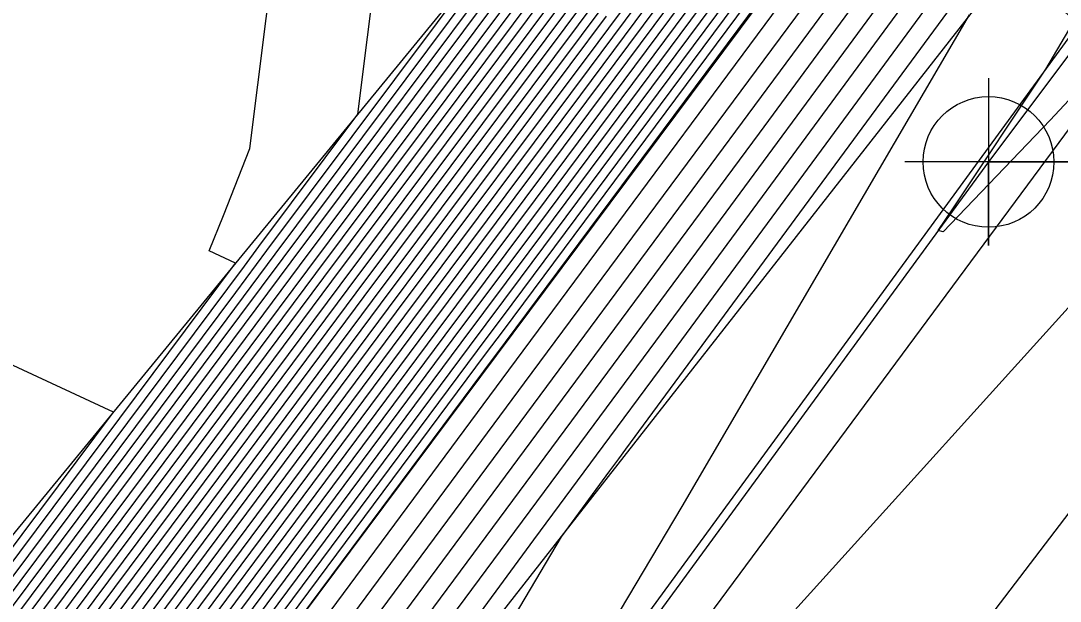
# Model space of a CAD drawing. Extents: x 2188792 to 2191981, y 386090 to 389710.
# Drawn here: x 2190666.61 to 2190703.88, y 388403.04 to 388423.85 of the extents above; entities that cross this region are included whole.
import ezdxf

# ---------------------------------------------------------------- set-up
doc = ezdxf.new("R2010")
doc.units = 0
for name, color, linetype in [('DTM Contours Major', 7, 'Continuous'), ('DTM Contours Minor', 7, 'Continuous'), ('Exist DTM Breakline', 7, 'Continuous'), ('Exist DTM Breakline Cogo Point CELL', 7, 'Continuous'), ('Exist Roads EOP', 7, 'Continuous'), ('Exist Roads EOP Cogo Point CELL', 7, 'Continuous'), ('Exist Roads EOT', 7, 'Continuous')]:
    doc.layers.add(name, color=color, linetype=linetype)

msp = doc.modelspace()

# ---------------------------------------------------------------- linework, layer by layer
at = {"layer": 'DTM Contours Major'}
for points in [[(2190568.798, 388266.353), (2190583.416, 388291.496), (2190583.418, 388291.499), (2190583.463, 388291.548), (2190591.567, 388301.461), (2190599.313, 388311.319), (2190609.295, 388325.595), (2190610.489, 388327.204), (2190624.421, 388347.007), (2190639.263, 388367.15), (2190642.16, 388371.198), (2190654.87, 388388.448), (2190657.367, 388391.933), (2190674.632, 388415.056), (2190675.153, 388415.756), (2190678.699, 388420.503), (2190681.482, 388442.694)], [(2190691.003, 388434.343), (2190676.602, 388415.066), (2190673.076, 388410.326), (2190658.796, 388391.202), (2190653.901, 388384.369), (2190643.502, 388370.255), (2190637.801, 388362.288), (2190625.818, 388346.025), (2190614.57, 388330.037), (2190610.468, 388324.509), (2190595.776, 388303.496), (2190593.278, 388300.122), (2190586.046, 388292.232), (2190584.709, 388290.425), (2190572.676, 388269.728)], [(2190695.547, 388432.587), (2190686.376, 388420.26), (2190680.95, 388412.997), (2190668.407, 388396.137), (2190663.084, 388389.008), (2190650.997, 388372.134), (2190647.526, 388367.424), (2190633.415, 388347.702), (2190630.009, 388343.08), (2190626.812, 388338.536), (2190613.987, 388321.249), (2190609.443, 388314.75), (2190596.353, 388297.074), (2190593.932, 388294.432), (2190588.589, 388287.213), (2190584.31, 388279.853), (2190571.718, 388262.612)], [(2190696.694, 388431.508), (2190684.833, 388415.566), (2190682.399, 388412.307), (2190666.851, 388391.407), (2190664.514, 388388.277), (2190650.029, 388368.056), (2190648.868, 388366.48), (2190631.952, 388342.84), (2190631.406, 388342.098), (2190630.893, 388341.369), (2190615.16, 388320.162), (2190613.999, 388318.502), (2190597.378, 388296.058), (2190596.56, 388295.166), (2190589.883, 388286.143), (2190588.188, 388283.228), (2190572.538, 388261.8)], [(2190689.461, 388429.649), (2190678.051, 388414.376), (2190671.52, 388405.597), (2190660.226, 388390.471), (2190652.933, 388380.291), (2190644.843, 388369.311), (2190636.339, 388357.426), (2190627.215, 388345.044), (2190618.651, 388332.87), (2190611.641, 388323.422), (2190600.332, 388307.248), (2190594.303, 388299.106), (2190588.675, 388292.966), (2190586.003, 388289.355), (2190576.554, 388273.103)], [(2190696.685, 388428.311), (2190684.103, 388411.323), (2190668.599, 388390.392), (2190666.256, 388387.2), (2190655.513, 388371.491), (2190651.053, 388364.905), (2190641.692, 388351.197), (2190634.176, 388340.086), (2190625.048, 388328.098), (2190617.834, 388317.792), (2190606.362, 388302.857), (2190599.975, 388293.75), (2190594.416, 388286.92), (2190592.266, 388284.33), (2190587.352, 388278.41), (2190573.783, 388261.57)], [(2190701.291, 388428.556), (2190690.697, 388414.157), (2190686.919, 388409.056), (2190682.263, 388402.77), (2190669.126, 388384.873), (2190667.514, 388382.516), (2190654.089, 388362.691), (2190654.079, 388362.677), (2190653.998, 388362.558), (2190643.053, 388344.887), (2190637.676, 388337.472), (2190626.513, 388321.588), (2190621.703, 388314.492), (2190609.963, 388297.817), (2190604.603, 388289.834), (2190602.03, 388286.4), (2190597.199, 388280.796), (2190592.738, 388274.906), (2190577.545, 388257.994)], [(2190687.918, 388424.954), (2190679.5, 388413.687), (2190669.963, 388400.867), (2190661.655, 388389.74), (2190651.965, 388376.212), (2190646.185, 388368.368), (2190634.877, 388352.564), (2190628.612, 388344.062), (2190622.732, 388335.703), (2190612.814, 388322.336), (2190604.888, 388310.999), (2190595.328, 388298.09), (2190591.303, 388293.699), (2190587.296, 388288.284), (2190580.432, 388276.478), (2190570.899, 388263.425)]]:
    msp.add_lwpolyline(points, dxfattribs=at)
at = {"layer": 'DTM Contours Minor'}
for points in [[(2190571.407, 388303.397), (2190583.344, 388293.67), (2190583.939, 388293.379), (2190590.892, 388301.886), (2190603.941, 388318.49), (2190609.061, 388325.813), (2190609.673, 388326.638), (2190624.141, 388347.204), (2190639.556, 388368.123), (2190641.892, 388371.387), (2190655.063, 388389.263), (2190657.081, 388392.08), (2190674.316, 388415.163), (2190673.371, 388415.602), (2190673.878, 388416.875), (2190674.831, 388419.267), (2190678.042, 388444.871)], [(2190571.125, 388268.378), (2190584.192, 388290.854), (2190584.995, 388291.939), (2190592.868, 388300.528), (2190593.954, 388301.995), (2190609.999, 388324.943), (2190612.938, 388328.904), (2190625.259, 388346.418), (2190638.386, 388364.233), (2190642.965, 388370.632), (2190654.289, 388386.001), (2190658.224, 388391.495), (2190673.698, 388412.218), (2190676.022, 388415.342), (2190691.62, 388436.221)], [(2190571.9, 388269.053), (2190584.45, 388290.639), (2190585.521, 388292.086), (2190593.073, 388300.325), (2190594.865, 388302.746), (2190610.233, 388324.726), (2190613.754, 388329.471), (2190625.538, 388346.222), (2190638.094, 388363.261), (2190643.233, 388370.444), (2190654.095, 388385.185), (2190658.51, 388391.348), (2190673.387, 388411.272), (2190676.312, 388415.204), (2190691.312, 388435.282)], [(2190694.858, 388433.235), (2190687.301, 388423.077), (2190680.08, 388413.411), (2190669.341, 388398.975), (2190662.227, 388389.447), (2190651.578, 388374.581), (2190646.721, 388367.99), (2190634.292, 388350.619), (2190629.171, 388343.669), (2190624.364, 388336.837), (2190613.283, 388321.901), (2190606.71, 388312.5), (2190595.738, 388297.683), (2190592.355, 388293.992), (2190587.813, 388287.856), (2190581.983, 388277.828), (2190571.226, 388263.1)], [(2190690.695, 388433.404), (2190676.892, 388414.928), (2190672.764, 388409.38), (2190659.082, 388391.056), (2190653.708, 388383.554), (2190643.77, 388370.066), (2190637.509, 388361.316), (2190626.097, 388345.829), (2190615.386, 388330.604), (2190610.703, 388324.291), (2190596.688, 388304.246), (2190593.483, 388299.919), (2190586.572, 388292.379), (2190584.968, 388290.211), (2190573.452, 388270.403)], [(2190695.088, 388433.019), (2190686.993, 388422.138), (2190680.37, 388413.273), (2190669.03, 388398.029), (2190662.513, 388389.301), (2190651.384, 388373.765), (2190646.99, 388367.801), (2190633.999, 388349.647), (2190629.45, 388343.473), (2190625.18, 388337.403), (2190613.518, 388321.684), (2190607.621, 388313.25), (2190595.943, 388297.48), (2190592.881, 388294.139), (2190588.072, 388287.642), (2190582.759, 388278.503), (2190571.39, 388262.937)], [(2190695.317, 388432.803), (2190686.684, 388421.199), (2190680.66, 388413.135), (2190668.719, 388397.083), (2190662.799, 388389.155), (2190651.19, 388372.95), (2190647.258, 388367.613), (2190633.707, 388348.674), (2190629.73, 388343.276), (2190625.996, 388337.97), (2190613.752, 388321.466), (2190608.532, 388314), (2190596.148, 388297.277), (2190593.406, 388294.286), (2190588.331, 388287.427), (2190583.535, 388279.178), (2190571.554, 388262.775)], [(2190695.776, 388432.372), (2190686.067, 388419.321), (2190681.239, 388412.859), (2190668.096, 388395.191), (2190663.37, 388388.862), (2190650.803, 388371.318), (2190647.795, 388367.235), (2190633.122, 388346.729), (2190630.288, 388342.884), (2190627.629, 388339.103), (2190614.221, 388321.032), (2190610.354, 388315.501), (2190596.558, 388296.871), (2190594.458, 388294.579), (2190588.848, 388286.999), (2190585.086, 388280.528), (2190571.882, 388262.45)], [(2190690.386, 388432.465), (2190677.182, 388414.79), (2190672.453, 388408.434), (2190659.368, 388390.91), (2190653.514, 388382.738), (2190644.038, 388369.877), (2190637.216, 388360.343), (2190626.377, 388345.633), (2190616.202, 388331.171), (2190610.937, 388324.074), (2190597.599, 388304.997), (2190593.688, 388299.715), (2190587.098, 388292.526), (2190585.227, 388289.997), (2190574.227, 388271.078)], [(2190696.005, 388432.156), (2190685.759, 388418.382), (2190681.529, 388412.721), (2190667.785, 388394.245), (2190663.656, 388388.716), (2190650.609, 388370.503), (2190648.063, 388367.047), (2190632.83, 388345.757), (2190630.568, 388342.687), (2190628.445, 388339.669), (2190614.456, 388320.814), (2190611.265, 388316.251), (2190596.763, 388296.667), (2190594.983, 388294.726), (2190589.107, 388286.785), (2190585.861, 388281.203), (2190572.046, 388262.287)], [(2190696.235, 388431.94), (2190685.45, 388417.443), (2190681.819, 388412.583), (2190667.474, 388393.299), (2190663.942, 388388.57), (2190650.416, 388369.687), (2190648.331, 388366.858), (2190632.537, 388344.785), (2190630.847, 388342.491), (2190629.261, 388340.236), (2190614.69, 388320.597), (2190612.176, 388317.001), (2190596.968, 388296.464), (2190595.509, 388294.872), (2190589.366, 388286.571), (2190586.637, 388281.878), (2190572.21, 388262.125)], [(2190696.464, 388431.724), (2190685.142, 388416.505), (2190682.109, 388412.445), (2190667.162, 388392.353), (2190664.228, 388388.423), (2190650.222, 388368.871), (2190648.6, 388366.669), (2190632.245, 388343.812), (2190631.127, 388342.295), (2190630.077, 388340.803), (2190614.925, 388320.38), (2190613.087, 388317.752), (2190597.173, 388296.261), (2190596.035, 388295.019), (2190589.624, 388286.357), (2190587.413, 388282.553), (2190572.374, 388261.962)], [(2190696.923, 388431.293), (2190684.525, 388414.627), (2190682.689, 388412.169), (2190666.54, 388390.461), (2190664.8, 388388.131), (2190649.835, 388367.24), (2190649.136, 388366.292), (2190632.184, 388342.599), (2190631.783, 388342.013), (2190631.701, 388341.891), (2190630.73, 388340.616), (2190615.394, 388319.945), (2190614.91, 388319.252), (2190597.583, 388295.855), (2190597.086, 388295.312), (2190590.142, 388285.929), (2190588.964, 388283.903), (2190572.702, 388261.637)], [(2190690.078, 388431.526), (2190677.471, 388414.652), (2190672.142, 388407.488), (2190659.654, 388390.763), (2190653.321, 388381.922), (2190644.306, 388369.689), (2190636.924, 388359.371), (2190626.656, 388345.436), (2190617.018, 388331.737), (2190611.172, 388323.857), (2190598.51, 388305.747), (2190593.893, 388299.512), (2190587.623, 388292.672), (2190585.485, 388289.783), (2190575.003, 388271.753)], [(2190570.349, 388267.703), (2190583.933, 388291.068), (2190584.469, 388291.792), (2190592.663, 388300.731), (2190593.043, 388301.245), (2190609.764, 388325.161), (2190612.121, 388328.338), (2190624.979, 388346.615), (2190638.678, 388365.205), (2190642.697, 388370.821), (2190654.482, 388386.816), (2190657.938, 388391.641), (2190674.009, 388413.164), (2190675.732, 388415.48), (2190687.465, 388431.185)], [(2190697.153, 388431.077), (2190684.216, 388413.688), (2190682.978, 388412.031), (2190666.229, 388389.516), (2190665.086, 388387.984), (2190649.641, 388366.424), (2190649.404, 388366.103), (2190643.661, 388358.075), (2190634.261, 388344.309), (2190632.319, 388341.439), (2190616.382, 388320.508), (2190615.759, 388319.617), (2190609.55, 388311.535), (2190597.788, 388295.651), (2190597.612, 388295.459), (2190590.4, 388285.714), (2190589.739, 388284.578), (2190572.866, 388261.475)], [(2190697.382, 388430.861), (2190683.908, 388412.749), (2190683.268, 388411.893), (2190665.918, 388388.57), (2190665.372, 388387.838), (2190655.137, 388373.552), (2190650.712, 388367.081), (2190649.838, 388365.79), (2190636.738, 388346.605), (2190632.938, 388340.988), (2190619.271, 388323.038), (2190616.45, 388319.008), (2190599.455, 388296.884), (2190598.282, 388295.211), (2190593.471, 388289.3), (2190590.659, 388285.5), (2190590.515, 388285.253), (2190573.03, 388261.312)], [(2190697.611, 388430.645), (2190683.599, 388411.81), (2190683.558, 388411.755), (2190675.571, 388401.018), (2190665.867, 388387.916), (2190665.682, 388387.665), (2190653.112, 388369.286), (2190650.445, 388365.348), (2190639.215, 388348.901), (2190633.557, 388340.537), (2190622.16, 388325.568), (2190617.142, 388318.4), (2190602.909, 388299.87), (2190599.128, 388294.481), (2190592.276, 388286.061), (2190591.374, 388284.975), (2190589.315, 388282.494), (2190583.627, 388275.435), (2190573.194, 388261.15)], [(2190689.769, 388430.587), (2190677.761, 388414.514), (2190671.831, 388406.543), (2190659.94, 388390.617), (2190653.127, 388381.106), (2190644.575, 388369.5), (2190636.631, 388358.398), (2190626.935, 388345.24), (2190617.835, 388332.304), (2190611.406, 388323.639), (2190599.421, 388306.497), (2190594.098, 388299.309), (2190588.149, 388292.819), (2190585.744, 388289.569), (2190575.778, 388272.428)], [(2190699.413, 388429.614), (2190694.29, 388422.65), (2190685.229, 388410.416), (2190674.065, 388395.343), (2190667.404, 388386.269), (2190660.313, 388375.901), (2190652.267, 388364.02), (2190646.647, 388355.789), (2190635.413, 388339.183), (2190630.826, 388333.158), (2190619.218, 388316.575), (2190613.269, 388308.831), (2190601.668, 388292.29), (2190598.697, 388288.639), (2190594.049, 388283.039), (2190583.427, 388270.243), (2190575.015, 388259.802)], [(2190700.039, 388429.261), (2190693.092, 388419.819), (2190685.792, 388409.963), (2190676.798, 388397.819), (2190667.978, 388385.804), (2190662.713, 388378.106), (2190652.874, 388363.577), (2190649.124, 388358.085), (2190636.032, 388338.732), (2190633.715, 388335.688), (2190619.91, 388315.966), (2190616.723, 388311.817), (2190602.514, 388291.559), (2190600.837, 388289.498), (2190594.94, 388282.394), (2190581.465, 388266.159), (2190575.857, 388259.2)], [(2190700.665, 388428.909), (2190691.895, 388416.988), (2190686.356, 388409.509), (2190679.531, 388400.294), (2190668.552, 388385.339), (2190665.113, 388380.311), (2190653.482, 388363.134), (2190651.602, 388360.381), (2190636.651, 388338.281), (2190636.603, 388338.218), (2190620.602, 388315.358), (2190620.176, 388314.804), (2190603.361, 388290.829), (2190602.977, 388290.358), (2190595.832, 388281.749), (2190579.502, 388262.076), (2190576.7, 388258.598)], [(2190689.152, 388428.71), (2190678.341, 388414.238), (2190671.208, 388404.651), (2190660.511, 388390.325), (2190652.74, 388379.475), (2190645.111, 388369.123), (2190636.047, 388356.454), (2190627.494, 388344.847), (2190619.467, 388333.437), (2190611.876, 388323.205), (2190601.243, 388307.998), (2190594.508, 388298.903), (2190589.201, 388293.112), (2190586.261, 388289.141), (2190577.33, 388273.778)], [(2190701.917, 388428.204), (2190689.5, 388411.326), (2190687.482, 388408.602), (2190684.996, 388405.246), (2190671.347, 388386.651), (2190669.922, 388384.246), (2190661.862, 388370.144), (2190655.661, 388361.463), (2190649.58, 388351.645), (2190638.71, 388336.655), (2190633.375, 388329.063), (2190622.878, 388313.58), (2190618.991, 388308.059), (2190606.013, 388288.727), (2190599.781, 388280.411), (2190599.031, 388279.541), (2190585.748, 388262.004), (2190580.36, 388256.007)], [(2190688.844, 388427.771), (2190678.631, 388414.101), (2190670.897, 388403.705), (2190660.797, 388390.178), (2190652.546, 388378.659), (2190645.38, 388368.934), (2190635.754, 388355.481), (2190627.774, 388344.651), (2190620.283, 388334.004), (2190612.11, 388322.987), (2190602.154, 388308.748), (2190594.713, 388298.699), (2190589.726, 388293.259), (2190586.52, 388288.926), (2190578.105, 388274.453), (2190570.407, 388263.912)], [(2190702.542, 388427.851), (2190688.302, 388408.495), (2190688.045, 388408.148), (2190687.729, 388407.721), (2190685.992, 388405.355), (2190672.391, 388382.396), (2190669.672, 388377.639), (2190657.239, 388360.231)], [(2190688.535, 388426.832), (2190678.921, 388413.963), (2190670.586, 388402.759), (2190661.083, 388390.032), (2190652.352, 388377.844), (2190645.648, 388368.745), (2190635.462, 388354.509), (2190628.053, 388344.455), (2190621.099, 388334.57), (2190612.345, 388322.77), (2190603.065, 388309.498), (2190594.918, 388298.496), (2190590.252, 388293.406), (2190586.779, 388288.712), (2190578.881, 388275.128), (2190570.571, 388263.749)], [(2190715.181, 388427.008), (2190707.654, 388417.421), (2190691.781, 388399.856), (2190689.576, 388396.963), (2190686.569, 388393.019), (2190675.552, 388380.996), (2190675.645, 388381.511), (2190679.643, 388389.188), (2190680.727, 388390.8), (2190683.433, 388394.843), (2190690.327, 388406.439), (2190700.637, 388424.059)], [(2190569.574, 388267.028), (2190583.674, 388291.282), (2190583.944, 388291.646), (2190589.684, 388297.909), (2190592.241, 388301.037), (2190594.685, 388304.147), (2190609.53, 388325.378), (2190611.305, 388327.771), (2190624.7, 388346.811), (2190638.971, 388366.178), (2190642.428, 388371.01), (2190654.676, 388387.632), (2190657.653, 388391.787), (2190674.321, 388414.11), (2190675.442, 388415.618), (2190683.082, 388425.844)], [(2190688.227, 388425.893), (2190679.21, 388413.825), (2190670.275, 388401.813), (2190661.369, 388389.886), (2190652.159, 388377.028), (2190645.916, 388368.556), (2190635.169, 388353.536), (2190628.332, 388344.258), (2190621.915, 388335.137), (2190612.579, 388322.553), (2190603.976, 388310.249), (2190595.123, 388298.293), (2190590.778, 388293.552), (2190587.037, 388288.498), (2190579.656, 388275.803), (2190570.735, 388263.587)], [(2190707.596, 388424.557), (2190706.71, 388423.706), (2190703.521, 388420.292), (2190699.691, 388416.282), (2190699.514, 388416.334), (2190700.012, 388417.078), (2190703.363, 388422.111), (2190705.566, 388425.861)], [(2190695.487, 388425.48), (2190684.666, 388410.87), (2190671.332, 388392.867), (2190666.83, 388386.734), (2190657.913, 388373.696), (2190651.66, 388364.462), (2190644.17, 388353.493), (2190634.795, 388339.634), (2190627.937, 388330.628), (2190618.526, 388317.183), (2190609.816, 388305.844), (2190600.821, 388293.02), (2190596.556, 388287.779), (2190593.157, 388283.685), (2190585.39, 388274.326), (2190574.172, 388260.404)], [(2190573.352, 388303.945), (2190583.274, 388295.86), (2190584.468, 388295.276), (2190590.218, 388302.31), (2190608.569, 388325.662), (2190608.826, 388326.03), (2190608.857, 388326.071), (2190623.862, 388347.4), (2190639.848, 388369.095), (2190641.623, 388371.576), (2190655.257, 388390.079), (2190656.795, 388392.226), (2190669.934, 388409.822), (2190661.909, 388413.553), (2190666.214, 388424.362)], [(2190687.61, 388424.015), (2190679.79, 388413.549), (2190669.652, 388399.921), (2190661.941, 388389.593), (2190651.771, 388375.397), (2190646.453, 388368.179), (2190634.584, 388351.592), (2190628.891, 388343.865), (2190623.548, 388336.27), (2190613.048, 388322.118), (2190605.799, 388311.749), (2190595.533, 388297.887), (2190591.829, 388293.846), (2190587.555, 388288.07), (2190581.208, 388277.153), (2190571.063, 388263.262)], [(2190671.9, 388363.699), (2190678.765, 388373.914), (2190683.622, 388379.214), (2190696.024, 388395.484), (2190705.122, 388407.418)]]:
    msp.add_lwpolyline(points, dxfattribs=at)
at = {"layer": 'Exist DTM Breakline'}
for points in [[(2190573.365, 388260.981), (2190597.901, 388295.54), (2190631.673, 388341.911), (2190665.633, 388387.704), (2190697.655, 388430.604), (2190723.725, 388465.2), (2190753.059, 388503.07), (2190785.767, 388545.802), (2190819.064, 388584.997), (2190852.901, 388626.1), (2190890.215, 388665.473), (2190930.375, 388707.631)], [(2190577.542, 388257.996), (2190603.612, 388290.612), (2190636.664, 388338.271), (2190669.633, 388384.463), (2190703.281, 388427.435), (2190727.416, 388462.342), (2190757.056, 388500.06), (2190789.024, 388542.543), (2190823.823, 388581.148), (2190857.673, 388621.065), (2190895.218, 388660.937), (2190934.113, 388704.472)], [(2190581.907, 388254.915), (2190606.074, 388288.679), (2190639.657, 388335.907), (2190673.648, 388381.454), (2190705.924, 388425.615), (2190730.79, 388459.235), (2190760.7, 388497.606), (2190793.213, 388538.942), (2190826.757, 388578.342), (2190860.823, 388618.157), (2190897.463, 388658.369), (2190937.269, 388700.539)], [(2190562.442, 388270.056), (2190592.552, 388300.841), (2190622.991, 388348.012), (2190655.878, 388392.695), (2190691.635, 388436.266), (2190715.121, 388473.885), (2190746.669, 388508.678), (2190779.529, 388550.766), (2190810.094, 388591.723), (2190838.625, 388638.055)]]:
    msp.add_lwpolyline(points, dxfattribs=at)
at = {"layer": 'Exist DTM Breakline Cogo Point CELL'}
msp.add_circle((2190705.924, 388425.615), 2.344, dxfattribs=at)
at = {"layer": 'Exist Roads EOP'}
msp.add_lwpolyline([(2191117.249, 388879.058), (2191079.828, 388842.231), (2191041.78, 388804.717), (2191005.521, 388768.388), (2190968.813, 388731.779), (2190932.611, 388694.747), (2190897.463, 388657.367), (2190862.115, 388618.542), (2190828.092, 388579.337), (2190795.886, 388540.624), (2190765.721, 388503.072), (2190733.106, 388461.208), (2190701.312, 388418.791), (2190672.539, 388379.484), (2190643.174, 388339.162), (2190612.645, 388296.995), (2190582.398, 388254.562), (2190551.22, 388211.33), (2190519.268, 388166.971), (2190488.249, 388123.952), (2190458.501, 388082.405), (2190428.971, 388041.571), (2190398.227, 387998.986)], dxfattribs=at)
at = {"layer": 'Exist Roads EOP Cogo Point CELL'}
msp.add_lwpolyline([(2190701.312, 388421.791), (2190701.312, 388415.791), (2190701.312, 388418.791), (2190704.312, 388418.791), (2190698.312, 388418.791)], dxfattribs=at)
msp.add_circle((2190701.312, 388418.791), 2.344, dxfattribs=at)
at = {"layer": 'Exist Roads EOT'}
msp.add_lwpolyline([(2190415.064, 388019.09), (2190445.56, 388061.245), (2190473.487, 388100.115), (2190503.229, 388141.605), (2190533.333, 388183.744), (2190563.731, 388225.945), (2190594.017, 388268.083), (2190624.176, 388310.153), (2190656.565, 388354.896), (2190687.512, 388397.436), (2190719.557, 388440.71), (2190751.07, 388481.79), (2190777.618, 388515.751), (2190809.207, 388554.646), (2190841.125, 388592.518), (2190874.304, 388630.266), (2190909.444, 388668.428), (2190945.996, 388706.518), (2190984.282, 388745.174), (2191021.668, 388782.38), (2191059.687, 388820.174), (2191097.04, 388857.128), (2191110.466, 388870.43)], dxfattribs=at)

doc.saveas('drawing.dxf')
